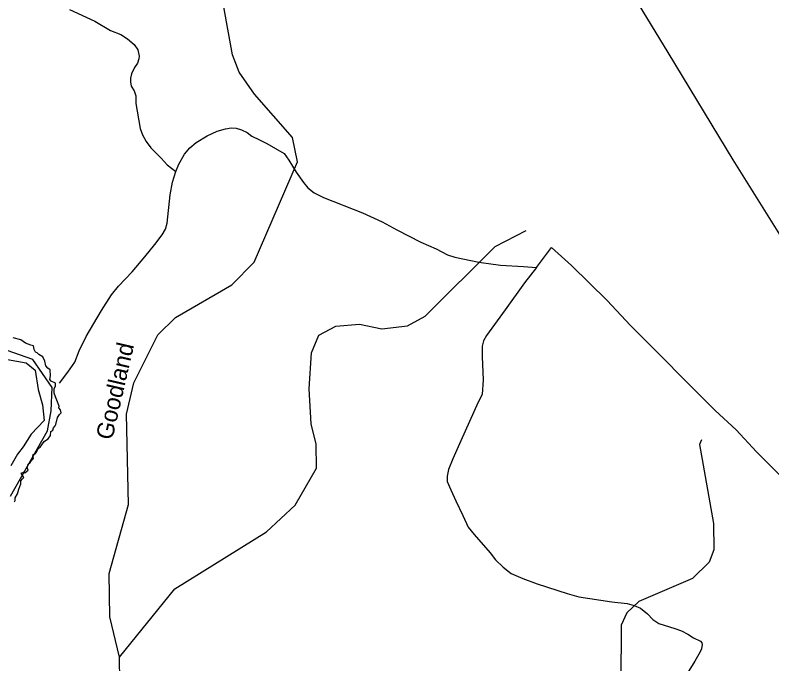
# Model space of a CAD drawing. Extents: x 2104537 to 2336408, y 34176 to 229611.
# Drawn here: x 2284537 to 2291229, y 151278 to 157014 of the extents above; entities that cross this region are included whole.
import ezdxf

# ---------------------------------------------------------------- set-up
doc = ezdxf.new("R2010")
doc.units = 0
for name, color, linetype in [('Exist Hydrographic Creek Double Shore', 7, 'Continuous'), ('Exist Hydrographic Creek Single Shore', 7, 'Continuous'), ('Exist Hydrographic Misc Water Feature', 7, 'Continuous'), ('Exist Railroad Mainline', 7, 'Continuous'), ('Exist Road Non-System Type 51', 7, 'Continuous'), ('Old_Level_32', 7, 'Continuous')]:
    doc.layers.add(name, color=color, linetype=linetype)

msp = doc.modelspace()

# ---------------------------------------------------------------- linework, layer by layer
at = {"layer": 'Exist Hydrographic Creek Double Shore'}
for points in [[(2284531.7, 152710.6), (2284538, 152723.2), (2284539, 152746.3), (2284556.9, 152782), (2284570.5, 152821.8), (2284587.3, 152869), (2284586.2, 152897.4), (2284603, 152915.2), (2284613.5, 152925.7), (2284590.4, 152963.4), (2284610.3, 152971.8), (2284622.9, 152968.7), (2284651.2, 152989.7), (2284643.9, 153010.6), (2284652.2, 153044.2), (2284669, 153057.8), (2284681.6, 153075.7), (2284698.4, 153094.6), (2284693.1, 153112.4), (2284696.3, 153129.2), (2284714.1, 153135.5), (2284726.7, 153151.2), (2284742.4, 153183.7), (2284759.2, 153195.3), (2284793.7, 153245.6), (2284813.7, 153258.2), (2284830.4, 153268.7), (2284850.3, 153296), (2284853.5, 153332.7), (2284869.2, 153343.2), (2284876.6, 153365.2), (2284891.2, 153382), (2284898.6, 153393.5), (2284912.2, 153455.4), (2284929, 153481.6), (2284945.7, 153496.3), (2284937.3, 153524.6), (2284923.7, 153542.5), (2284927.9, 153557.1), (2284905.9, 153610.1), (2284894.4, 153640.5), (2284883.9, 153670.9), (2284881.8, 153714), (2284895.4, 153733.9), (2284893.3, 153761.2), (2284854.5, 153779), (2284845.1, 153792.6), (2284851.4, 153826.2), (2284848.3, 153877.1), (2284826.2, 153891.7), (2284808.4, 153913.8), (2284800, 153954.7), (2284783.3, 153993.5), (2284747.6, 154013.4), (2284733, 154029.2), (2284718.3, 154034.4), (2284704.7, 154056.4), (2284698.4, 154088.9), (2284677.4, 154095.2), (2284628.1, 154114.1), (2284588.3, 154144), (2284520.2, 154161.8)], [(2284469.9, 153969.9), (2284633.4, 153938.4), (2284713, 153875.5), (2284742.4, 153703.5), (2284780.1, 153569.2), (2284792.7, 153430.7), (2284679.5, 153309.1), (2284608.2, 153195.8), (2284557.9, 153132.8), (2284499.2, 153028)]]:
    msp.add_lwpolyline(points, dxfattribs=at)
at = {"layer": 'Exist Hydrographic Creek Single Shore'}
msp.add_line((2285462.3, 151069.1), (2285460.3, 151339), dxfattribs=at)
for points in [[(2285460.3, 151339), (2285373.3, 151693.9), (2285369.4, 152077.8), (2285539.4, 152687.9), (2285523.4, 153485.2), (2285587.4, 153762.8), (2285799.4, 154188.4), (2285956.3, 154339.5), (2286453.4, 154628.3), (2286651.4, 154831.1), (2287034.3, 155715.9), (2286991.4, 155933.2), (2286654.3, 156313.7), (2286519.4, 156509.8), (2286459.3, 156661.8), (2286345.3, 157300.4)], [(2284497.4, 152760.5), (2284824.4, 153338), (2284856.4, 153514.5), (2284863.4, 153721), (2284694.4, 153970.4), (2284468.2, 154050.1)]]:
    msp.add_lwpolyline(points, dxfattribs=at)
at = {"layer": 'Exist Hydrographic Misc Water Feature'}
for points in [[(2285460.3, 151339), (2285949.5, 151940.9), (2286758.9, 152446.8), (2287013.3, 152682.3), (2287202.4, 153009.9), (2287200.4, 153219.9), (2287156.5, 153401.1), (2287137.4, 153709.8), (2287159.3, 154027.6), (2287224.3, 154183.8), (2287373.4, 154262.8), (2287581.3, 154281.8), (2287781.5, 154241.8), (2288006.4, 154267), (2288164.3, 154352.5), (2288782.3, 154967), (2289056.5, 155109.3)], [(2290606.5, 153258.9), (2290590.5, 153216.6), (2290713.5, 152518.8), (2290715.4, 152285.9), (2290675.4, 152178.5), (2290526.5, 152033.7), (2290053.4, 151829.7), (2289946.4, 151730.1), (2289897.4, 151619.5), (2289893.5, 151111.2), (2289853.5, 151010.3), (2289745.5, 150910.7), (2289579.4, 150825.3), (2289272.4, 150805.1), (2288862.5, 150895), (2288688.4, 150891.8), (2288523.4, 150724.5), (2288457.3, 150647), (2288301.9, 150233.6), (2288301.9, 149753), (2288526.8, 149228.1)]]:
    msp.add_lwpolyline(points, dxfattribs=at)
at = {"layer": 'Exist Railroad Mainline'}
msp.add_lwpolyline([(2291687.3, 152504.2), (2291689.1, 152558.9), (2291706.2, 153072.6), (2291717.8, 153760.5), (2291717.7, 154040.3), (2291703.8, 154206.2), (2291670.7, 154358.1), (2291572.5, 154605), (2291501.5, 154732.3), (2291357.4, 154979.1), (2290888.5, 155735), (2290311.9, 156683.9), (2289871.4, 157410.1)], dxfattribs=at)
at = {"layer": 'Exist Road Non-System Type 51'}
msp.add_line((2289149.1, 154781.8), (2289280.8, 154959.6), dxfattribs=at)
for points in [[(2285017.2, 157063.6), (2285242.5, 156960.5), (2285381.6, 156878.8), (2285470.8, 156841.3), (2285532, 156804), (2285591.1, 156755), (2285622.3, 156706.2), (2285633.1, 156651.9), (2285632.6, 156626.6), (2285619.7, 156587.8), (2285592.1, 156551.3), (2285567.1, 156495.1), (2285557.5, 156457.5), (2285556.8, 156423.7), (2285564.6, 156387.2), (2285591.4, 156345), (2285603.7, 156301.5), (2285604.6, 156231.6), (2285641.7, 156012.1), (2285664.5, 155954.6), (2285695.2, 155896.9), (2285736.1, 155839.4), (2285827.5, 155748.7), (2285882.1, 155689.3), (2285959, 155632.4)], [(2285959, 155632.4), (2285986.2, 155696.8), (2286036.1, 155784.7), (2286083.4, 155839.6), (2286137.5, 155887), (2286236.7, 155948.1), (2286324.1, 155987.4), (2286396.3, 156007.7), (2286448.6, 156016.5), (2286491.9, 156015.6), (2286538.2, 155998.4), (2286588.5, 155975.1), (2286630.9, 155943.7), (2286697.2, 155912.6), (2286763.8, 155877.5), (2286917.2, 155789.6), (2286957.8, 155731.8), (2287023.3, 155626.8), (2287088.4, 155533.7), (2287125.2, 155488.4), (2287181.8, 155443.1), (2287264.3, 155402.4), (2287608.4, 155266.9), (2287783.2, 155185.4), (2287912.4, 155115), (2288124.2, 155006), (2288260.8, 154947.5), (2288360.5, 154895.8), (2288426, 154872.5), (2288637, 154830.4), (2288830.4, 154804.7), (2289033.2, 154792.2), (2289149.1, 154781.8)], [(2284928.3, 153758.8), (2285003, 153857.7), (2285063.8, 153946.7), (2285104.4, 154047), (2285166.9, 154172), (2285299.6, 154403.7), (2285389.8, 154541), (2285452.6, 154617.8), (2285570.9, 154743.5), (2285685.3, 154876.7), (2285774, 154986.2), (2285838.6, 155070.9), (2285865.8, 155121.2), (2285881.3, 155173.4), (2285907.8, 155423.8), (2285928.4, 155538.2), (2285959, 155632.4)], [(2289280.8, 154959.6), (2289457.1, 154800.1), (2289773.6, 154492.2), (2289980.5, 154269.1), (2290728.9, 153519.2), (2290913.4, 153346.1), (2291092.1, 153152.4), (2291286.5, 152961), (2291457.2, 152785.5), (2291676.2, 152572.3), (2291689.1, 152558.9)], [(2289149.1, 154781.8), (2289041.2, 154646.1), (2288872.2, 154408.3), (2288705.2, 154181.9), (2288678, 154133.3), (2288668.6, 154087.5), (2288668, 153991.4), (2288676.6, 153789.5), (2288666.5, 153659.5), (2288631.4, 153593), (2288478.2, 153250.9), (2288408.2, 153091.8), (2288369.6, 152995.5), (2288358.4, 152939.3), (2288359.1, 152891.4), (2288390.1, 152815.7), (2288433.2, 152720.4), (2288497.3, 152591.2), (2288544.4, 152485.7), (2288595.3, 152420.7), (2288737.8, 152260.5), (2288784.5, 152197.3), (2288853.4, 152132), (2288924.2, 152077.2), (2289026.6, 152032.6), (2289153.3, 151986.2), (2289420.6, 151900), (2289521.1, 151871.1), (2289813.8, 151827.1), (2289950.3, 151811.7), (2290011.9, 151794.7), (2290067.5, 151769.4), (2290130.5, 151720.3), (2290178.1, 151670.1), (2290228.9, 151634.4), (2290371.8, 151591.6), (2290429.4, 151570.5), (2290484.9, 151541.5), (2290536.5, 151509.1), (2290598.8, 151478), (2290611, 151464), (2290613, 151450.2), (2290607.7, 151411.9), (2290596, 151383.9), (2290549.2, 151303.2), (2290218.2, 150773)]]:
    msp.add_lwpolyline(points, dxfattribs=at)

# ---------------------------------------------------------------- texts
at = {"layer": 'Old_Level_32'}
msp.add_text('Goodland ', height=150, rotation=77.02044, dxfattribs=at).set_placement((2285395.3, 153250.5))

doc.saveas('drawing.dxf')
